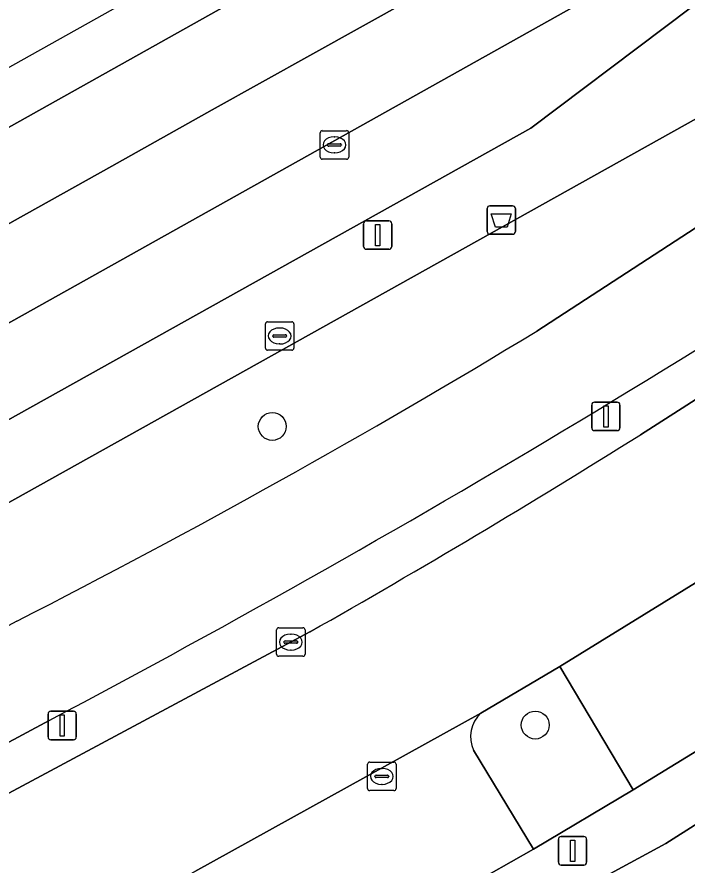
# Model space of a CAD drawing. Extents: x 157793 to 159380, y 380877 to 382313.
# Drawn here: x 159081.31 to 159104.82, y 382094.57 to 382124.33 of the extents above; entities that cross this region are included whole.
import ezdxf

# ---------------------------------------------------------------- set-up
doc = ezdxf.new("R2010")
doc.units = 0
for name, color, linetype in [('IMGEO_Afvalbak', 7, 'Continuous'), ('IMGEO_Berm_groen', 7, 'Continuous'), ('IMGEO_Boom', 7, 'Continuous'), ('IMGEO_Erf', 7, 'Continuous'), ('IMGEO_Fietspad_gesloten', 7, 'Continuous'), ('IMGEO_Groenvoorziening', 7, 'Continuous'), ('IMGEO_Kolk', 7, 'Continuous'), ('IMGEO_Lichtmast', 7, 'Continuous'), ('IMGEO_OVBaan_gesloten', 7, 'Continuous'), ('IMGEO_Parkeervlak_open', 7, 'Continuous'), ('IMGEO_Rijbaan_lokaal_open', 7, 'Continuous'), ('IMGEO_Rijbaan_regionaal_gesloten', 7, 'Continuous'), ('IMGEO_Rioolput', 7, 'Continuous'), ('IMGEO_Voetpad_open', 7, 'Continuous')]:
    doc.layers.add(name, color=color, linetype=linetype)

msp = doc.modelspace()

# ---------------------------------------------------------------- linework, layer by layer
at = {"layer": 'IMGEO_Afvalbak'}
for p, q in [((159097.908, 382117.704), (159098.698, 382117.704)), ((159098.698, 382117.704), (159097.908, 382117.704)), ((159097.808, 382116.804), (159097.808, 382117.604)), ((159097.808, 382117.604), (159097.808, 382116.804)), ((159098.798, 382117.604), (159098.798, 382116.804)), ((159098.798, 382116.804), (159098.798, 382117.604)), ((159098.698, 382116.704), (159097.908, 382116.704)), ((159097.908, 382116.704), (159098.698, 382116.704))]:
    msp.add_line(p, q, dxfattribs=at)
msp.add_lwpolyline([(159097.951, 382117.418), (159098.655, 382117.418), (159098.506, 382116.948), (159098.1, 382116.948), (159097.951, 382117.418)], dxfattribs=at)
for centre, start, end in [((159097.908, 382117.604), 90, 180), ((159097.908, 382117.604), 90, 180), ((159098.698, 382117.604), 0, 90), ((159098.698, 382117.604), 360, 90), ((159097.908, 382116.804), 180, 270), ((159097.908, 382116.804), 180, 270), ((159098.698, 382116.804), 270, 0), ((159098.698, 382116.804), 270, 0)]:
    msp.add_arc(centre, 0.1, start, end, dxfattribs=at)
at = {"layer": 'IMGEO_Berm_groen'}
for points in [[(159137.548, 382154.205), (159052.497, 382106.596)], [(159052.497, 382106.596), (159052.513, 382106.568), (159053.409, 382105), (159130.172, 382148.002)], [(159099.553, 382113.308), (159114.348, 382122.932), (159123.08, 382128.667), (159121.978, 382130.171), (159077.514, 382105.337), (159077.301, 382105.717), (159058.563, 382097.762)], [(159103.186, 382109.665), (159112.651, 382115.726), (159125.158, 382123.903), (159125.894, 382124.384), (159125.013, 382125.697), (159120.197, 382122.477)], [(159082.434, 382099.642), (159059.612, 382087.377), (159058.624, 382086.846), (159059.378, 382085.501), (159091.584, 382102.748)]]:
    msp.add_lwpolyline(points, dxfattribs=at)
for centre, radius, start, end in [((158904.25, 382436.953), 381.482, 297.84516, 304.47691), ((158952.368, 382355.672), 283.555, 297.04709, 301.26988), ((158941.396, 382367.85), 304.689, 299.53287, 302.07311)]:
    msp.add_arc(centre, radius, start, end, dxfattribs=at)
at = {"layer": 'IMGEO_Boom'}
for centre in [(159090.266, 382109.959), (159099.495, 382099.479)]:
    msp.add_circle(centre, 0.489, dxfattribs=at)
at = {"layer": 'IMGEO_Erf'}
msp.add_lwpolyline([(159105.336, 382096.12), (159105.2, 382096.034), (159104.078, 382095.324), (159088.796, 382087.041), (159080.569, 382082.617), (159059.326, 382071.195)], dxfattribs=at)
at = {"layer": 'IMGEO_Fietspad_gesloten'}
for points in [[(159129.101, 382132.621), (159124.53, 382129.62), (159123.08, 382128.667), (159114.348, 382122.932), (159099.553, 382113.308)], [(159081.307, 382103.128), (159060.6, 382091.948), (159057.93, 382090.506), (159059.612, 382087.377), (159082.434, 382099.642)]]:
    msp.add_lwpolyline(points, dxfattribs=at)
for centre, radius, start, end in [((158904.25, 382436.953), 381.482, 297.84516, 304.47691), ((158952.368, 382355.672), 283.555, 297.04709, 301.26988)]:
    msp.add_arc(centre, radius, start, end, dxfattribs=at)
at = {"layer": 'IMGEO_Groenvoorziening'}
for points in [[(159097.334, 382098.593), (159099.43, 382095.129), (159102.938, 382097.207), (159100.361, 382101.529)], [(159100.361, 382101.529), (159097.592, 382099.894)]]:
    msp.add_lwpolyline(points, dxfattribs=at)
msp.add_arc((159098.315, 382099.075), 1.093, 131.4159, 206.1506, dxfattribs=at)
at = {"layer": 'IMGEO_Kolk'}
for p, q in [((159092.023, 382120.34), (159092.875, 382120.34)), ((159091.948, 382119.414), (159091.948, 382120.266)), ((159092.436, 382120.12), (159092.461, 382120.12)), ((159092.949, 382120.266), (159092.949, 382119.414)), ((159092.207, 382119.834), (159092.207, 382119.846)), ((159092.645, 382119.797), (159092.247, 382119.797)), ((159092.25, 382119.883), (159092.648, 382119.883)), ((159092.691, 382119.846), (159092.691, 382119.834)), ((159092.459, 382119.56), (159092.434, 382119.56)), ((159092.875, 382119.34), (159092.023, 382119.34)), ((159090.418, 382101.966), (159090.418, 382102.818)), ((159090.493, 382102.892), (159091.345, 382102.892)), ((159091.419, 382102.818), (159091.419, 382101.966)), ((159090.906, 382102.672), (159090.931, 382102.672)), ((159090.677, 382102.386), (159090.677, 382102.398)), ((159091.115, 382102.349), (159090.717, 382102.349)), ((159090.72, 382102.435), (159091.118, 382102.435)), ((159091.161, 382102.398), (159091.161, 382102.386)), ((159091.345, 382101.892), (159090.493, 382101.892)), ((159090.929, 382102.112), (159090.904, 382102.112)), ((159093.611, 382097.252), (159093.611, 382098.104)), ((159093.686, 382098.178), (159094.538, 382098.178)), ((159094.612, 382098.104), (159094.612, 382097.252)), ((159093.913, 382097.721), (159094.311, 382097.721)), ((159094.099, 382097.958), (159094.124, 382097.958)), ((159093.87, 382097.672), (159093.87, 382097.684)), ((159094.308, 382097.635), (159093.91, 382097.635)), ((159094.354, 382097.684), (159094.354, 382097.672)), ((159094.538, 382097.178), (159093.686, 382097.178)), ((159094.122, 382097.398), (159094.097, 382097.398))]:
    msp.add_line(p, q, dxfattribs=at)
for points in [[(159092.023, 382120.34), (159092.875, 382120.34)], [(159091.948, 382119.414), (159091.948, 382120.266)], [(159092.949, 382120.266), (159092.949, 382119.414)], [(159092.875, 382119.34), (159092.023, 382119.34)], [(159090.418, 382101.966), (159090.418, 382102.818)], [(159090.493, 382102.892), (159091.345, 382102.892)], [(159091.419, 382102.818), (159091.419, 382101.966)], [(159091.345, 382101.892), (159090.493, 382101.892)], [(159093.611, 382097.252), (159093.611, 382098.104)], [(159093.686, 382098.178), (159094.538, 382098.178)], [(159094.612, 382098.104), (159094.612, 382097.252)], [(159094.538, 382097.178), (159093.686, 382097.178)]]:
    msp.add_lwpolyline(points, dxfattribs=at)
for centre, radius, start, end in [((159092.025, 382120.264), 0.0765, 91.552, 178.448), ((159092.025, 382120.264), 0.0765, 91.552, 178.448), ((159092.873, 382120.264), 0.0765, 1.552, 88.448), ((159092.873, 382120.264), 0.0765, 1.552, 88.448), ((159092.247, 382119.843), 0.0403, 85.8775, 175.7526), ((159092.244, 382119.833), 0.0366, 178.938, 274.7102), ((159092.648, 382119.84), 0.043, 264.8664, 352.4533), ((159092.652, 382119.845), 0.0386, 1.7309, 96.639), ((159092.025, 382119.416), 0.0765, 181.552, 268.448), ((159092.025, 382119.416), 0.0765, 181.552, 268.448), ((159092.873, 382119.416), 0.0765, 271.552, 358.448), ((159092.873, 382119.416), 0.0765, 271.552, 358.448), ((159090.495, 382102.816), 0.0765, 91.552, 178.448), ((159090.495, 382102.816), 0.0765, 91.552, 178.448), ((159091.343, 382102.816), 0.0765, 1.552, 88.448), ((159091.343, 382102.816), 0.0765, 1.552, 88.448), ((159090.717, 382102.395), 0.0403, 85.8775, 175.7526), ((159090.714, 382102.385), 0.0366, 178.938, 274.7102), ((159091.118, 382102.392), 0.043, 264.8664, 352.4533), ((159091.122, 382102.397), 0.0386, 1.7309, 96.639), ((159090.495, 382101.968), 0.0765, 181.552, 268.448), ((159090.495, 382101.968), 0.0765, 181.552, 268.448), ((159091.343, 382101.968), 0.0765, 271.552, 358.448), ((159091.343, 382101.968), 0.0765, 271.552, 358.448), ((159093.688, 382098.102), 0.0765, 91.552, 178.448), ((159093.688, 382098.102), 0.0765, 91.552, 178.448), ((159094.536, 382098.102), 0.0765, 1.552, 88.448), ((159094.536, 382098.102), 0.0765, 1.552, 88.448), ((159093.91, 382097.681), 0.0403, 85.8775, 175.7526), ((159094.315, 382097.683), 0.0386, 1.7309, 96.639), ((159093.907, 382097.671), 0.0366, 178.938, 274.7102), ((159094.311, 382097.678), 0.043, 264.8664, 352.4533), ((159093.688, 382097.254), 0.0765, 181.552, 268.448), ((159093.688, 382097.254), 0.0765, 181.552, 268.448), ((159094.536, 382097.254), 0.0765, 271.552, 358.448), ((159094.536, 382097.254), 0.0765, 271.552, 358.448)]:
    msp.add_arc(centre, radius, start, end, dxfattribs=at)
for centre, major_axis, ratio, start_param, end_param in [((159092.435, 382119.84), (-0.387, 0.002), 0.722429, 4.712389, 7.853982), ((159092.46, 382119.84), (-0.39, 0.002), 0.717154, 1.570796, 4.712389), ((159090.905, 382102.392), (-0.387, 0.002), 0.722429, 4.712389, 7.853982), ((159090.93, 382102.392), (-0.39, 0.002), 0.717154, 1.570796, 4.712389), ((159094.098, 382097.678), (-0.387, 0.002), 0.722429, 4.712389, 7.853982), ((159094.123, 382097.678), (-0.39, 0.002), 0.717154, 1.570796, 4.712389)]:
    msp.add_ellipse(centre, major_axis=major_axis, ratio=ratio, start_param=start_param, end_param=end_param, dxfattribs=at)
at = {"layer": 'IMGEO_Lichtmast'}
for p, q in [((159093.471, 382116.276), (159093.471, 382117.076)), ((159093.471, 382117.076), (159093.471, 382116.276)), ((159093.571, 382117.176), (159094.361, 382117.176)), ((159094.361, 382117.176), (159093.571, 382117.176)), ((159094.461, 382117.076), (159094.461, 382116.276)), ((159094.461, 382116.276), (159094.461, 382117.076)), ((159094.361, 382116.176), (159093.571, 382116.176)), ((159093.571, 382116.176), (159094.361, 382116.176)), ((159101.58, 382110.812), (159102.37, 382110.812)), ((159102.37, 382110.812), (159101.58, 382110.812)), ((159101.48, 382109.912), (159101.48, 382110.712)), ((159101.48, 382110.712), (159101.48, 382109.912)), ((159102.47, 382110.712), (159102.47, 382109.912)), ((159102.47, 382109.912), (159102.47, 382110.712)), ((159102.37, 382109.812), (159101.58, 382109.812)), ((159101.58, 382109.812), (159102.37, 382109.812)), ((159082.398, 382099.064), (159082.398, 382099.864)), ((159082.398, 382099.864), (159082.398, 382099.064)), ((159082.498, 382099.964), (159083.288, 382099.964)), ((159083.288, 382099.964), (159082.498, 382099.964)), ((159083.388, 382099.864), (159083.388, 382099.064)), ((159083.388, 382099.064), (159083.388, 382099.864)), ((159083.288, 382098.964), (159082.498, 382098.964)), ((159082.498, 382098.964), (159083.288, 382098.964)), ((159100.31, 382094.666), (159100.31, 382095.466)), ((159100.31, 382095.466), (159100.31, 382094.666)), ((159100.41, 382095.566), (159101.2, 382095.566)), ((159101.2, 382095.566), (159100.41, 382095.566)), ((159101.3, 382095.466), (159101.3, 382094.666)), ((159101.3, 382094.666), (159101.3, 382095.466)), ((159101.2, 382094.566), (159100.41, 382094.566)), ((159100.41, 382094.566), (159101.2, 382094.566))]:
    msp.add_line(p, q, dxfattribs=at)
for points in [[(159093.891, 382117.051), (159094.041, 382117.051), (159094.041, 382116.301), (159093.891, 382116.301), (159093.891, 382117.051)], [(159101.9, 382110.687), (159102.05, 382110.687), (159102.05, 382109.937), (159101.9, 382109.937), (159101.9, 382110.687)], [(159082.818, 382099.839), (159082.968, 382099.839), (159082.968, 382099.089), (159082.818, 382099.089), (159082.818, 382099.839)], [(159100.73, 382095.441), (159100.88, 382095.441), (159100.88, 382094.691), (159100.73, 382094.691), (159100.73, 382095.441)]]:
    msp.add_lwpolyline(points, dxfattribs=at)
for centre, start, end in [((159093.571, 382117.076), 90, 180), ((159093.571, 382117.076), 90, 180), ((159094.361, 382117.076), 0, 90), ((159094.361, 382117.076), 360, 90), ((159093.571, 382116.276), 180, 270), ((159093.571, 382116.276), 180, 270), ((159094.361, 382116.276), 270, 0), ((159094.361, 382116.276), 270, 0), ((159101.58, 382110.712), 90, 180), ((159101.58, 382110.712), 90, 180), ((159102.37, 382110.712), 0, 90), ((159102.37, 382110.712), 360, 90), ((159101.58, 382109.912), 180, 270), ((159101.58, 382109.912), 180, 270), ((159102.37, 382109.912), 270, 0), ((159102.37, 382109.912), 270, 0), ((159082.498, 382099.864), 90, 180), ((159082.498, 382099.864), 90, 180), ((159083.288, 382099.864), 0, 90), ((159083.288, 382099.864), 360, 90), ((159082.498, 382099.064), 180, 270), ((159082.498, 382099.064), 180, 270), ((159083.288, 382099.064), 270, 0), ((159083.288, 382099.064), 270, 0), ((159100.41, 382095.466), 90, 180), ((159100.41, 382095.466), 90, 180), ((159101.2, 382095.466), 0, 90), ((159101.2, 382095.466), 360, 90), ((159100.41, 382094.666), 180, 270), ((159100.41, 382094.666), 180, 270), ((159101.2, 382094.666), 270, 0), ((159101.2, 382094.666), 270, 0)]:
    msp.add_arc(centre, 0.1, start, end, dxfattribs=at)
at = {"layer": 'IMGEO_OVBaan_gesloten'}
msp.add_lwpolyline([(159099.338, 382120.429), (159113.412, 382131.035), (159117.444, 382133.991), (159053.654, 382098.278), (159078.435, 382108.767)], close=True, dxfattribs=at)
at = {"layer": 'IMGEO_Parkeervlak_open'}
for points in [[(159097.592, 382099.894), (159087.552, 382094.343)], [(159088.73, 382093.963), (159090.648, 382090.316), (159097.089, 382093.789), (159099.43, 382095.129), (159097.334, 382098.593)]]:
    msp.add_lwpolyline(points, dxfattribs=at)
msp.add_arc((159098.315, 382099.075), 1.093, 131.4159, 206.1506, dxfattribs=at)
at = {"layer": 'IMGEO_Rijbaan_lokaal_open'}
for points in [[(159126.196, 382118.036), (159128.087, 382119.293), (159125.158, 382123.903), (159112.651, 382115.726), (159103.186, 382109.665)], [(159045.771, 382071.939), (159056.787, 382077.883), (159056.844, 382077.914), (159061.089, 382080.183), (159075.858, 382088.086), (159081.368, 382091.041), (159087.552, 382094.343), (159097.592, 382099.894), (159100.361, 382101.529), (159106.983, 382105.612), (159109.68, 382107.319)], [(159091.584, 382102.748), (159059.378, 382085.501), (159056.774, 382084.07), (158947.423, 382025.458)]]:
    msp.add_lwpolyline(points, dxfattribs=at)
msp.add_arc((158941.396, 382367.85), 304.689, 299.53287, 302.07311, dxfattribs=at)
at = {"layer": 'IMGEO_Rijbaan_regionaal_gesloten'}
for points in [[(159130.172, 382148.002), (159053.409, 382105), (159050.713, 382103.507), (159037.482, 382096.098)], [(159049.693, 382099.531), (159053.144, 382101.449), (159056.677, 382103.413), (159060.102, 382105.349), (159063.646, 382107.353), (159067.113, 382109.258), (159070.684, 382111.276), (159074.183, 382113.227), (159077.708, 382115.192), (159081.142, 382117.143), (159084.637, 382119.098), (159088.163, 382121.07), (159091.688, 382123.042), (159095.119, 382124.961), (159098.55, 382126.881), (159102.229, 382128.938), (159105.692, 382130.876), (159109.288, 382132.887), (159112.74, 382134.818), (159116.364, 382136.845), (159119.807, 382138.771), (159123.251, 382140.697), (159126.795, 382142.679), (159130.272, 382144.624)], [(159130.272, 382144.624), (159126.795, 382142.679), (159123.251, 382140.697), (159119.807, 382138.771), (159116.364, 382136.845), (159112.74, 382134.818), (159109.288, 382132.887), (159105.692, 382130.876), (159102.229, 382128.938), (159098.55, 382126.881), (159095.119, 382124.961), (159091.688, 382123.042), (159088.163, 382121.07), (159084.637, 382119.098), (159081.142, 382117.143), (159077.708, 382115.192), (159074.183, 382113.227), (159070.684, 382111.276), (159067.113, 382109.258), (159063.646, 382107.353), (159060.102, 382105.349), (159056.677, 382103.413), (159053.144, 382101.449), (159049.693, 382099.531)], [(159052.854, 382097.822), (159053.654, 382098.278), (159117.444, 382133.991), (159129.29, 382140.626)]]:
    msp.add_lwpolyline(points, dxfattribs=at)
at = {"layer": 'IMGEO_Rioolput'}
for p, q in [((159090.025, 382112.709), (159090.025, 382113.561)), ((159090.1, 382113.635), (159090.952, 382113.635)), ((159091.026, 382113.561), (159091.026, 382112.709)), ((159090.513, 382113.415), (159090.538, 382113.415)), ((159090.284, 382113.129), (159090.284, 382113.141)), ((159090.722, 382113.092), (159090.324, 382113.092)), ((159090.327, 382113.178), (159090.725, 382113.178)), ((159090.768, 382113.141), (159090.768, 382113.129)), ((159090.952, 382112.635), (159090.1, 382112.635)), ((159090.536, 382112.855), (159090.511, 382112.855))]:
    msp.add_line(p, q, dxfattribs=at)
for points in [[(159090.025, 382112.709), (159090.025, 382113.561)], [(159090.1, 382113.635), (159090.952, 382113.635)], [(159091.026, 382113.561), (159091.026, 382112.709)], [(159090.952, 382112.635), (159090.1, 382112.635)]]:
    msp.add_lwpolyline(points, dxfattribs=at)
for centre, radius, start, end in [((159090.102, 382113.559), 0.0765, 91.552, 178.448), ((159090.102, 382113.559), 0.0765, 91.552, 178.448), ((159090.95, 382113.559), 0.0765, 1.552, 88.448), ((159090.95, 382113.559), 0.0765, 1.552, 88.448), ((159090.324, 382113.138), 0.0403, 85.8775, 175.7526), ((159090.321, 382113.128), 0.0366, 178.938, 274.7102), ((159090.725, 382113.135), 0.043, 264.8664, 352.4533), ((159090.729, 382113.14), 0.0386, 1.7309, 96.639), ((159090.102, 382112.711), 0.0765, 181.552, 268.448), ((159090.102, 382112.711), 0.0765, 181.552, 268.448), ((159090.95, 382112.711), 0.0765, 271.552, 358.448), ((159090.95, 382112.711), 0.0765, 271.552, 358.448)]:
    msp.add_arc(centre, radius, start, end, dxfattribs=at)
for centre, major_axis, ratio, start_param, end_param in [((159090.512, 382113.135), (-0.387, 0.002), 0.722429, 4.712389, 7.853982), ((159090.537, 382113.135), (-0.39, 0.002), 0.717154, 1.570796, 4.712389)]:
    msp.add_ellipse(centre, major_axis=major_axis, ratio=ratio, start_param=start_param, end_param=end_param, dxfattribs=at)
at = {"layer": 'IMGEO_Voetpad_open'}
for points in [[(159121.978, 382130.171), (159123.08, 382128.667), (159124.53, 382129.62), (159121.225, 382134.549), (159113.796, 382130.389), (159113.412, 382131.035), (159099.338, 382120.429), (159078.435, 382108.767), (159053.654, 382098.278), (159057.93, 382090.506), (159060.6, 382091.948), (159058.08, 382096.488)], [(159058.563, 382097.762), (159077.301, 382105.717), (159077.514, 382105.337), (159121.978, 382130.171)], [(159113.224, 382103.541), (159109.698, 382101.345), (159102.938, 382097.207), (159099.43, 382095.129), (159097.089, 382093.789), (159090.648, 382090.316), (159083.707, 382086.689), (159077.462, 382083.248), (159064.23, 382076.184), (159062.305, 382079.824)], [(159080.569, 382082.617), (159088.796, 382087.041), (159104.078, 382095.324), (159105.2, 382096.034), (159105.336, 382096.12)]]:
    msp.add_lwpolyline(points, dxfattribs=at)
msp.add_lwpolyline([(159106.983, 382105.612), (159100.361, 382101.529), (159102.938, 382097.207), (159109.698, 382101.345)], close=True, dxfattribs=at)

doc.saveas('drawing.dxf')
